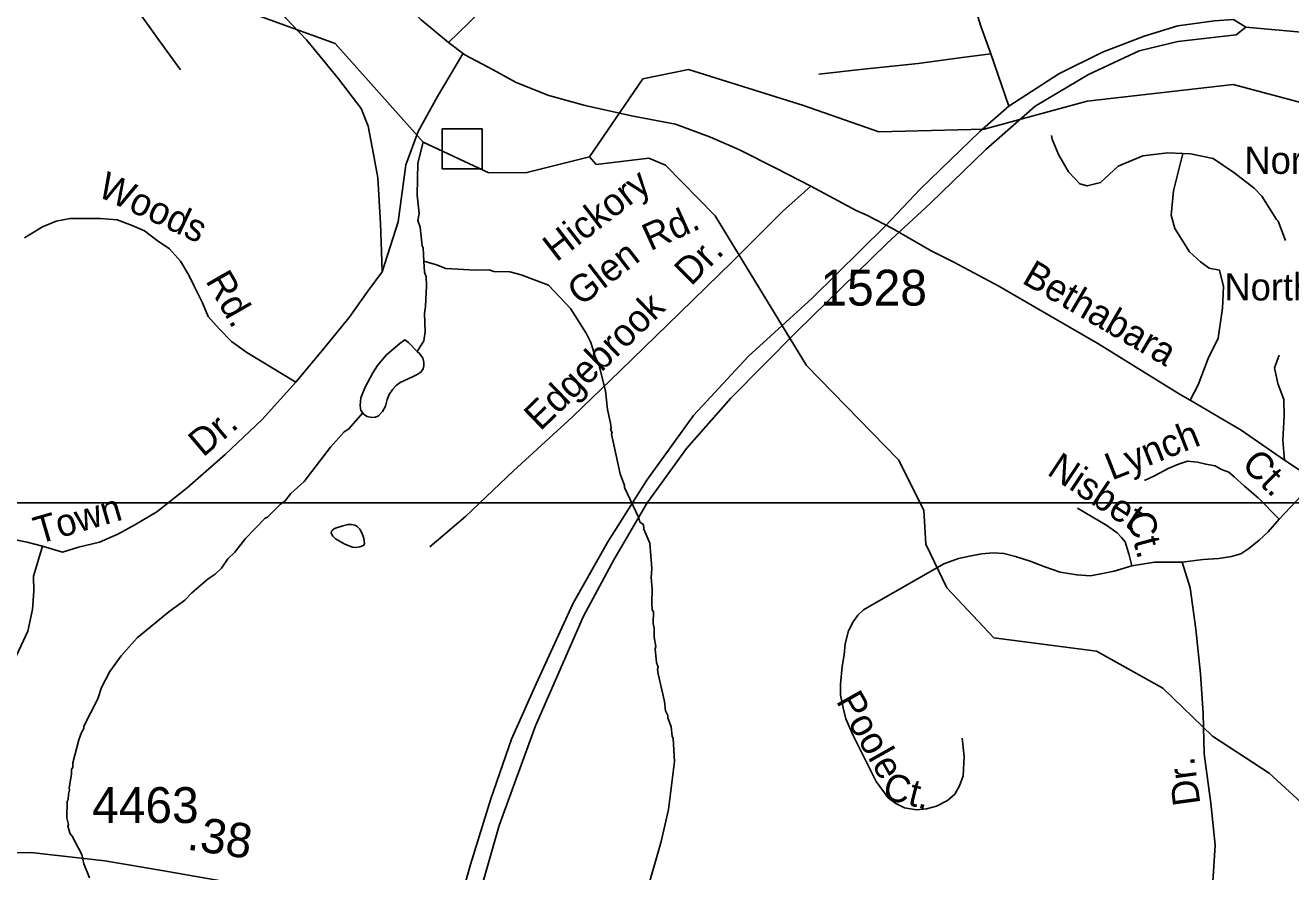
# Model space of a CAD drawing. Extents: x 1547597 to 1699558, y 810033 to 920809.
# Drawn here: x 1617122 to 1621536, y 873463 to 876415 of the extents above; entities that cross this region are included whole.
import ezdxf

# ---------------------------------------------------------------- set-up
doc = ezdxf.new("R2010")
doc.units = 0
for name, color, linetype in [('Exist Hydrographic Creek Single Shore', 7, 'Continuous'), ('Exist Hydrographic Misc Water Feature', 7, 'Continuous'), ('Exist Road Non-System Structure Non-Sys Other CELL', 7, 'Continuous'), ('Exist Road Non-System Type 51', 7, 'Continuous'), ('Exist Road Non-System Type 51 Label', 7, 'Continuous'), ('Exist Road Secondary Mileage Hundredths English Label', 7, 'Continuous'), ('Exist Road Secondary Type 51 Divided Attributed', 7, 'Continuous'), ('Exist Road Secondary Type 51 Number Label', 7, 'Continuous'), ('Exist Road Secondary Type 51 Undivided 4 Lane Attributed', 7, 'Continuous'), ('Map Preparation Inset Cut Line', 7, 'Continuous')]:
    doc.layers.add(name, color=color, linetype=linetype)

msp = doc.modelspace()

# ---------------------------------------------------------------- linework, layer by layer
at = {"layer": 'Exist Hydrographic Creek Single Shore'}
for points in [[(1619089.8, 875956), (1618871.7, 875901.4), (1618738.8, 875900.9), (1618509.8, 876008.1), (1618202.8, 876351.6), (1617679.8, 876542.8), (1617432.8, 876734.9), (1617096.8, 877191.5), (1616808.7, 877479.7), (1616205.8, 877935), (1615893.8, 878233.6), (1615694.8, 878336.1)], [(1625135.8, 874851.7), (1624912.8, 875043.4), (1624798.8, 875180.3), (1624620.8, 875617.2), (1624505.9, 875734.5), (1624339.8, 875777.2), (1624113.8, 875712.9), (1623953.9, 875634.1), (1623810.8, 875518.8), (1623701.8, 875468.5), (1623584.8, 875480.7), (1622672.8, 875840.6), (1622442.4, 875914.4), (1622304.7, 875950.4), (1621335.8, 876209.2), (1620826.8, 876150.6), (1620466.7, 876052.8), (1620099.8, 876043.9), (1619836.3, 876135.7), (1619435.7, 876261), (1619276.8, 876228), (1619089.8, 875956)], [(1622373.8, 872793.7), (1622233.8, 872895.1), (1622085.8, 873032.7), (1621684.7, 873602.3), (1621461.8, 873807), (1621263.8, 873935.7), (1621090.8, 874103.3), (1620858.8, 874232.9), (1620500.8, 874279.4), (1620336.7, 874453.5), (1620263.7, 874606), (1620256.8, 874724.3), (1620167.8, 874900.1), (1619846.8, 875228.4), (1619528.7, 875750.2), (1619355.8, 875927.8), (1619297.7, 875951.8), (1619113.8, 875929.4), (1619089.8, 875956)]]:
    msp.add_lwpolyline(points, dxfattribs=at)
at = {"layer": 'Exist Hydrographic Misc Water Feature'}
for points in [[(1618512.1, 875592.1), (1618510, 875638.5), (1618506.2, 875646.6), (1618499.3, 875710.7), (1618491.6, 875734.8), (1618496, 875758.8), (1618489, 875822.9), (1618490.9, 875934.8), (1618509.8, 876008.1)], [(1618489.6, 875278.1), (1618512.9, 875314.5), (1618517.4, 875346.4), (1618514.4, 875410.5), (1618518.7, 875434.4), (1618521.9, 875506.4), (1618520.5, 875538.4), (1618514.7, 875554.5), (1618512.1, 875592.1)], [(1619285.4, 873377.7), (1619340.5, 873568.7), (1619366.3, 873680.3), (1619386.9, 873847.9), (1619382.2, 873928), (1619378.3, 873936.1), (1619374.8, 873968.2), (1619363.5, 874000.4), (1619363.6, 874008.4), (1619355.8, 874024.5), (1619352.3, 874056.5), (1619329.8, 874152.9), (1619328.1, 874168.9), (1619330.2, 874176.9), (1619324.5, 874193), (1619319.3, 874241.1), (1619321.4, 874249), (1619315.9, 874281.1), (1619316.4, 874313.1), (1619312.7, 874329.2), (1619313.3, 874369.2), (1619309.4, 874377.2), (1619307.9, 874401.2), (1619308.6, 874449.2), (1619305.2, 874489.3), (1619307.8, 874521.2), (1619301.2, 874609.3), (1619280, 874657.7), (1619278.3, 874673.7), (1619266.4, 874681.9), (1619262.7, 874698), (1619212.3, 874802.8), (1619212.4, 874810.8), (1619197.2, 874851), (1619167.3, 874989.5), (1619169.5, 874995.5), (1619163.6, 875005.6), (1619165.7, 875011.6), (1619163.9, 875027.6), (1619152.8, 875075.8), (1619145.8, 875139.8), (1619121.3, 875236.3), (1619109.7, 875260.5), (1619094.5, 875308.7), (1619079, 875341), (1619024.4, 875427.9), (1618947.8, 875509.1), (1618852.4, 875544.8), (1618812.6, 875555.5), (1618756.6, 875556.4), (1618740.7, 875562.7), (1618692.7, 875561.4), (1618588.9, 875567.3), (1618557.1, 875579.8), (1618512.1, 875592.1)], [(1618299, 875063.4), (1618292.6, 875072.3), (1618290.6, 875089.3), (1618292.6, 875115.8), (1618306.8, 875150.8), (1618335, 875203.6), (1618350.2, 875228.9), (1618382.1, 875265.7), (1618428.2, 875305.6), (1618446, 875318.1), (1618459.1, 875309.4), (1618489.6, 875278.1)], [(1618489.6, 875278.1), (1618497.9, 875269.6), (1618509, 875254.6), (1618512.5, 875240.7), (1618512.4, 875227.9), (1618509.6, 875216.8), (1618502.5, 875206.3), (1618491.3, 875198.5), (1618472.6, 875189.2), (1618429.8, 875168.9), (1618415.3, 875159), (1618404, 875146.4), (1618391.5, 875127.3), (1618384.9, 875110.4), (1618378.8, 875086.6), (1618368.5, 875068.1), (1618354.5, 875052.9), (1618343.8, 875048.2), (1618330, 875047.9), (1618315.1, 875051.3), (1618302, 875059.4), (1618299, 875063.4)], [(1617345.5, 873442.4), (1617326.3, 873490.7), (1617318.8, 873522.8), (1617285.9, 873587.4), (1617278, 873595.5), (1617270.4, 873621.6), (1617272.5, 873627.6), (1617266.9, 873651.7), (1617267.8, 873707.7), (1617271.9, 873715.6), (1617272.2, 873733.6), (1617276.4, 873747.5), (1617274.5, 873755.5), (1617283.3, 873803.4), (1617283.6, 873821.4), (1617287.7, 873827.3), (1617287.9, 873843.3), (1617309.2, 873923), (1617317.7, 873948.8), (1617325.9, 873962.6), (1617326, 873970.6), (1617375.5, 874065.8), (1617388.1, 874105.7), (1617417, 874161.1), (1617455.9, 874216.5), (1617512.8, 874279.4), (1617622.2, 874369.7), (1617678.9, 874410.7), (1617703.3, 874436.3), (1617759.9, 874485.3), (1617784.2, 874500.9), (1617806.6, 874522.5), (1617829.1, 874554.1), (1617853.5, 874577.7), (1617890.2, 874625.1), (1617959.3, 874695.9), (1617967.3, 874699.8), (1618012, 874745), (1618028.2, 874756.8), (1618048.6, 874782.4), (1618095.2, 874823.6), (1618187.1, 874944), (1618233.9, 874997.2), (1618249, 875007), (1618299, 875063.4)], [(1618201.1, 874659.7), (1618230.1, 874670), (1618247.9, 874674.3), (1618260.4, 874674.1), (1618271.2, 874672), (1618280.2, 874666.8), (1618289.4, 874657.7), (1618296, 874644.7), (1618302.5, 874626), (1618304.9, 874607), (1618302.2, 874601.3), (1618289.3, 874595.9), (1618273.8, 874593.6), (1618263.2, 874594.7), (1618236.4, 874605.9), (1618204.2, 874624.3), (1618195, 874633.2), (1618189.6, 874644.1), (1618190.4, 874651.2), (1618193.6, 874655), (1618201.1, 874659.7)]]:
    msp.add_lwpolyline(points, dxfattribs=at)
at = {"layer": 'Exist Road Non-System Structure Non-Sys Other CELL'}
msp.add_lwpolyline([(1618576.4, 876054), (1618715.4, 876054), (1618715.4, 875914.9), (1618576.4, 875914.9)], close=True, dxfattribs=at)
at = {"layer": 'Exist Road Non-System Type 51'}
msp.add_line((1620553.2, 876133.4), (1620490.8, 876315.2), dxfattribs=at)
for points in [[(1617835.2, 877109.4), (1617754.3, 877018.4), (1617604.5, 876856.1), (1617509.4, 876743.2), (1617472.8, 876685.7), (1617458.3, 876631.8), (1617459.5, 876573.7), (1617504.4, 876481.3), (1617589.1, 876362.3), (1617664, 876259.6)], [(1620147.5, 875706.4), (1620057.7, 875752.8), (1620021, 875768.8), (1619862.1, 875854.5), (1619742.9, 875916), (1619613.7, 875981.4), (1619512.1, 876024.5), (1619390.8, 876070), (1619237.3, 876099.7), (1619075.7, 876135.4), (1618948.2, 876170.8), (1618834.8, 876216.2), (1618767.1, 876253), (1618737.1, 876269), (1618655.9, 876312.3), (1618598.5, 876354.9), (1618503.5, 876433.8), (1618372.8, 876565.4), (1618256.2, 876686.6), (1618120, 876826.2), (1617991.5, 876953.5)], [(1617991.5, 876953.5), (1617992.4, 876847.6), (1617998.2, 876661.6), (1618008.6, 876521.5), (1618014.1, 876477.6), (1618029.7, 876441.2), (1618102.8, 876364.5), (1618214.5, 876228.6), (1618293.9, 876124.6), (1618318.4, 876063.5), (1618336.7, 875965.6), (1618352, 875883), (1618361.2, 875724), (1618364.2, 875626.1), (1618367.3, 875555.8)], [(1618878.4, 876915.5), (1618853.6, 876833.8), (1618814.1, 876704.3), (1618777, 876602.8), (1618762.6, 876550.8), (1618748.6, 876515.6), (1618733.9, 876487.2), (1618669.2, 876424.1), (1618598.5, 876354.9)], [(1620490.8, 876315.2), (1620455.9, 876411.6), (1620413.5, 876548.1), (1620390.1, 876598.4), (1620372.3, 876618.6), (1620346.5, 876628.9), (1620298.5, 876631.3), (1620150.4, 876619.1), (1619932.4, 876605.5), (1619786.3, 876597.3)], [(1618367.3, 875555.8), (1618422.3, 875730.1), (1618449.8, 875928.9), (1618492.6, 876045.1), (1618559.8, 876167.4), (1618648.4, 876316.2)], [(1620490.8, 876315.2), (1620390.7, 876302.4), (1620236.6, 876282.2), (1620046.5, 876262.4), (1619890.4, 876244.2)], [(1620702.4, 876030.3), (1620704.3, 876018), (1620726.4, 875964.4), (1620761.5, 875903.6), (1620800.4, 875862.5), (1620826.7, 875855), (1620873.3, 875866.5), (1620934.1, 875923.7), (1621021, 875960.1), (1621107.3, 875970.2), (1621160.7, 875968.2)], [(1621160.7, 875968.2), (1621128.2, 875838.2), (1621119.8, 875752.6), (1621132.1, 875706), (1621183.4, 875624.8), (1621222.4, 875590.4), (1621252.6, 875567.7), (1621288, 875561.5), (1621302.1, 875503.9), (1621298.5, 875429.1), (1621283, 875324), (1621248.4, 875252.6), (1621213.4, 875161.4), (1621186.3, 875107.6)], [(1621160.7, 875968.2), (1621186.7, 875967.3), (1621265.9, 875951.2), (1621337.7, 875902.3), (1621409.4, 875846.8), (1621435.3, 875819.5), (1621486.6, 875738.3), (1621493.1, 875731.5), (1621518.2, 875664.5)], [(1619862.1, 875854.5), (1619763.2, 875765.7), (1619589.4, 875591.7), (1619405.4, 875411.9), (1619197.4, 875210.4), (1619031.7, 875050.3), (1618825.7, 874860.8), (1618658, 874702.7), (1618533, 874596.1)], [(1618066, 875170.3), (1617894.6, 875274.4), (1617841.6, 875313), (1617798.3, 875356.3), (1617759.8, 875399.7), (1617740.5, 875447.8), (1617711.7, 875505.6), (1617692.4, 875544.1), (1617663.5, 875592.3), (1617625, 875635.6), (1617581.7, 875664.5), (1617538.4, 875698.3), (1617495.1, 875717.5), (1617442.1, 875736.8), (1617384.4, 875741.6), (1617341, 875741.6), (1617278.5, 875741.6), (1617230.3, 875732), (1617182.2, 875712.7), (1617119.6, 875674.2)], [(1621186.3, 875107.6), (1621151.3, 875128.1), (1620863.3, 875305.3), (1620670.7, 875417.4), (1620517.8, 875505.2), (1620360.8, 875589), (1620282.7, 875629.1), (1620147.5, 875706.4)], [(1618367.3, 875555.8), (1618317.4, 875487.5), (1618252, 875396.5), (1618163.9, 875288.4), (1618066, 875170.3)], [(1621496.6, 875264.2), (1621480.1, 875220.3), (1621491.4, 875166.2), (1621512.9, 875110), (1621514.1, 875051.9), (1621509.2, 874968.1), (1621514.4, 874898)], [(1618066, 875170.3), (1617947.9, 875040.9), (1617819.6, 874918.1), (1617686.4, 874802.3), (1617581.2, 874718.1), (1617504.1, 874672.5), (1617444.5, 874641), (1617381.4, 874612.9), (1617307.7, 874595.4), (1617251.6, 874577.8), (1617181.5, 874598.9)], [(1621514.4, 874898), (1621363.7, 875003.7), (1621186.3, 875107.6)], [(1621496.3, 874693.3), (1621422.8, 874766.8), (1621374.8, 874808.4), (1621339.7, 874840.3), (1621320.5, 874856.3), (1621295, 874865.9), (1621272.6, 874878.7), (1621240.6, 874885.1), (1621211.9, 874891.5), (1621176.7, 874894.7), (1621144.8, 874885.1), (1621109.6, 874869.1), (1621061.7, 874843.5), (1621026.5, 874827.5)], [(1621903.1, 874615.7), (1621809.9, 874686.7), (1621639.4, 874816.6), (1621514.4, 874898)], [(1621614.5, 874818), (1621496.3, 874693.3)], [(1620981.8, 874530.2), (1620972.2, 874571.8), (1620965.8, 874590.9), (1620959.4, 874613.3), (1620946.7, 874629.3), (1620930.7, 874645.3), (1620895.5, 874670.9), (1620793.3, 874731.6)], [(1621496.3, 874693.3), (1621457.9, 874648.5), (1621426, 874619.7), (1621390.8, 874590.9), (1621362.1, 874571.8), (1621330.1, 874562.2), (1621285.4, 874555.8), (1621231, 874552.6), (1621157.7, 874543)], [(1617181.5, 874598.9), (1617128.9, 874612.9), (1617076.3, 874623.4), (1617013.2, 874637.5), (1616960.6, 874641), (1616883.3, 874656.1)], [(1617181.5, 874598.9), (1617150.7, 874493.9), (1617152, 874441.9), (1617147.3, 874377.9), (1617130.6, 874302.2), (1617052.8, 874135.1), (1616964.2, 873902.2), (1616878.2, 873719.2), (1616790.1, 873518.3), (1616720.3, 873365.2)], [(1620981.8, 874530.2), (1620921.1, 874511), (1620885.9, 874504.6), (1620838, 874495), (1620790.1, 874498.2), (1620732.6, 874507.8), (1620678.3, 874527), (1620627.1, 874546.2), (1620576, 874562.2), (1620536, 874573.4), (1620499.3, 874575), (1620457.8, 874571.8), (1620415.7, 874564.3), (1620377.9, 874555.8), (1620326.8, 874536.6), (1620067.9, 874389.5), (1620045.6, 874376.7), (1620026.4, 874357.5), (1620010.4, 874335.2), (1619994.4, 874303.2), (1619981.7, 874258.4), (1619978.5, 874220.1), (1619972.1, 874178.5), (1619965.7, 874117.7), (1619965.7, 874079.4), (1619975.3, 874034.6), (1619984.9, 873996.2), (1620010.4, 873938.7), (1620090.9, 873778), (1620131.8, 873721.3), (1620159, 873700.7), (1620189.4, 873686.1), (1620230.9, 873679.7), (1620266, 873682.9), (1620301.2, 873692.5), (1620339.5, 873711.7), (1620365.1, 873734.1), (1620381.1, 873762.8), (1620393.9, 873798), (1620397.1, 873865.1), (1620390.7, 873929.1)], [(1620724.9, 872197.8), (1620768, 872289.4), (1620847.7, 872458.3), (1620941.9, 872651.3), (1621048.1, 872867.9), (1621122, 873025.1), (1621185.3, 873156.2), (1621230.3, 873243.8), (1621262, 873391.7), (1621273.1, 873555.6), (1621257.4, 873702.3), (1621234.5, 873874.9), (1621231, 874015.4), (1621221.5, 874152.9), (1621205.5, 874309.6), (1621186.3, 874453.5), (1621157.7, 874543)], [(1621157.7, 874543), (1621061.7, 874543), (1620981.8, 874530.2)]]:
    msp.add_lwpolyline(points, dxfattribs=at)
at = {"layer": 'Exist Road Secondary Type 51 Divided Attributed'}
for points in [[(1621379.5, 876408.5), (1621336.7, 876435.5), (1621271, 876430.3), (1621142.8, 876413.2), (1621025.2, 876376.8), (1620879.9, 876321.2), (1620728.1, 876246.4), (1620552.8, 876133), (1620452.4, 876045.3), (1620245, 875844.3), (1620121.4, 875715.1), (1619867.3, 875464), (1619644.4, 875259.7), (1619453.1, 875054), (1619290.2, 874829.4), (1619154.3, 874613.5), (1619033.3, 874399.6), (1618904.4, 874118.8), (1618817.7, 873926), (1618746.4, 873717.7), (1618674.9, 873489), (1618620.3, 873294.5)], [(1618678.8, 873286.3), (1618738.5, 873494.8), (1618775.2, 873624.6), (1618902.3, 873971.7), (1619069.7, 874354.3), (1619175.7, 874551), (1619291.3, 874749.7), (1619428.2, 874938.7), (1619583.4, 875114.9), (1619812.7, 875346.4), (1620127.9, 875653.9), (1620280.1, 875794.7), (1620472.8, 875981.8), (1620645.6, 876133.3), (1620830.6, 876243.2), (1621007.9, 876326.2), (1621142.8, 876358.9), (1621346.2, 876382.2), (1621379.5, 876408.5)]]:
    msp.add_lwpolyline(points, dxfattribs=at)
at = {"layer": 'Exist Road Secondary Type 51 Undivided 4 Lane Attributed'}
for points in [[(1622313.2, 876305.1), (1622186.4, 876322.4), (1621883.9, 876355.2), (1621804.9, 876370.6), (1621379.5, 876408.5)], [(1618620.3, 873294.5), (1618261.3, 873350.8), (1617605.9, 873466.1), (1617399.2, 873501.5), (1617141.1, 873530.6), (1617060.3, 873528.8), (1616993, 873508.8), (1616906, 873467.7), (1616830.2, 873428.1), (1616710, 873357.7)]]:
    msp.add_lwpolyline(points, dxfattribs=at)
at = {"layer": 'Map Preparation Inset Cut Line'}
for points in [[(1633724, 874749.3), (1571208, 874749.3), (1571208, 917817.4), (1633724, 917817.4)], [(1633724, 874749.3), (1571208, 874749.3), (1571208, 831307.2), (1633724, 831307.2)]]:
    msp.add_lwpolyline(points, close=True, dxfattribs=at)

# ---------------------------------------------------------------- texts
at = {"layer": 'Exist Road Non-System Type 51 Label'}
for s, p in [('Northcliff', (1621374.7, 875897)), ('Northwood', (1621304.8, 875455.6))]:
    msp.add_text(s, height=95, dxfattribs=at).set_placement(p)
for s, rotation, p in [('Woods', 334.8888, (1617368.9, 875821.5)), ('Hickory', 37.6686, (1618974.9, 875587.6)), ('Rd.', 24.3572, (1619302.3, 875626.7)), ('Glen', 37.6686, (1619060, 875433)), ('Dr.', 45.0238, (1619444.2, 875503.2)), ('Rd.', 299.8235, (1617748.9, 875524.5)), ('Bethabara', 329.7861, (1620594.9, 875518.5)), ('Edgebrook', 44.0894, (1618918.7, 874997.7)), ('Dr.', 40.275, (1617742.1, 874906.7)), ('Lynch', 21.6817, (1620912.6, 874827.1)), ('Nisbet', 326.378, (1620682.4, 874851.1)), ('Ct.', 315.0536, (1621360.8, 874879.5)), ('Town', 16.2194, (1617167.7, 874605.1)), ('Ct.', 285.0324, (1620963, 874706.2)), ('Poole', 299.4574, (1619948.8, 874059)), ('Dr.', 97.7033, (1621221.6, 873699.8)), ('Ct.', 345.9534, (1620108.7, 873719.1))]:
    msp.add_text(s, height=95, rotation=rotation, dxfattribs=at).set_placement(p)
at = {"layer": 'Exist Road Secondary Mileage Hundredths English Label'}
msp.add_text('.38', height=120, rotation=351.433, dxfattribs=at).set_placement((1617682.9, 873541.1))
at = {"layer": 'Exist Road Secondary Type 51 Number Label'}
for s, p in [('1528', (1619895.8, 875437.6)), ('4463', (1617355.1, 873633.2))]:
    msp.add_text(s, height=125, dxfattribs=at).set_placement(p)

doc.saveas('drawing.dxf')
